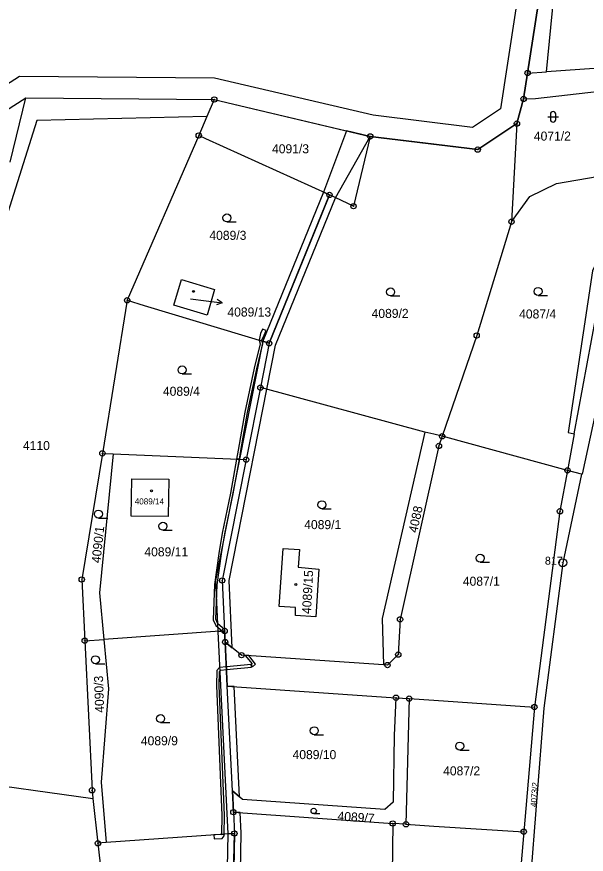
# Model space of a CAD drawing. Extents: x -644096 to -634268, y -1141430 to -1133463.
# Drawn here: x -640703.4 to -640596.4, y -1136907.4 to -1136750.1 of the extents above; entities that cross this region are included whole.
import ezdxf

# ---------------------------------------------------------------- set-up
doc = ezdxf.new("R2010")
doc.units = 0
for name, color, linetype in [('_CIVIL_CONSTRUCTION', 7, 'Continuous'), ('B_Hranice _3D', 7, 'Continuous'), ('M_Svah_Zarez', 7, 'Continuous'), ('svrsek_osa_sjezdy', 7, 'Continuous'), ('svrsek_osa_VRT', 7, 'Continuous'), ('svrsek_popisy_VRT', 7, 'Continuous'), ('terminal_VRT', 7, 'Continuous')]:
    doc.layers.add(name, color=color, linetype=linetype)

msp = doc.modelspace()

# ---------------------------------------------------------------- linework, layer by layer
at = {"layer": '_CIVIL_CONSTRUCTION'}
for centre, radius in [((-640607.39, -1136760.71), 0.5), ((-640607.39, -1136760.71), 0.0303), ((-640666.24, -1136765.67), 0.5), ((-640666.24, -1136765.67), 0.0303), ((-640608.13, -1136765.57), 0.5), ((-640608.13, -1136765.57), 0.0303), ((-640609.39, -1136770.2), 0.5), ((-640609.39, -1136770.2), 0.0303), ((-640669.18, -1136772.43), 0.5), ((-640669.18, -1136772.43), 0.0303), ((-640636.95, -1136772.6), 0.5), ((-640636.95, -1136772.6), 0.0303), ((-640616.76, -1136775.08), 0.5), ((-640616.76, -1136775.08), 0.0303), ((-640644.6, -1136783.59), 0.5), ((-640644.6, -1136783.59), 0.0303), ((-640640.1, -1136785.71), 0.5), ((-640640.1, -1136785.71), 0.0303), ((-640610.41, -1136788.63), 0.5), ((-640610.41, -1136788.63), 0.0303), ((-640682.61, -1136803.37), 0.5), ((-640682.61, -1136803.37), 0.0303), ((-640616.95, -1136809.99), 0.5), ((-640616.95, -1136809.99), 0.0303), ((-640655.93, -1136811.44), 0.5), ((-640655.93, -1136811.44), 0.0303), ((-640657.58, -1136819.78), 0.5), ((-640657.58, -1136819.78), 0.0303), ((-640623.43, -1136828.92), 0.5), ((-640623.43, -1136828.92), 0.0303), ((-640624.05, -1136830.73), 0.5), ((-640687.28, -1136832.12), 0.5), ((-640687.28, -1136832.12), 0.0303), ((-640624.05, -1136830.73), 0.0303), ((-640660.26, -1136833.3), 0.5), ((-640660.26, -1136833.3), 0.0303), ((-640599.88, -1136835.31), 0.5), ((-640599.88, -1136835.31), 0.0303), ((-640601.3, -1136842.99), 0.5), ((-640601.3, -1136842.99), 0.0303), ((-640600.79, -1136852.65), 0.75), ((-640600.79, -1136852.65), 0.03), ((-640691.16, -1136855.81), 0.5), ((-640691.16, -1136855.81), 0.0303), ((-640664.76, -1136856), 0.5), ((-640664.76, -1136856), 0.0303), ((-640631.34, -1136863.29), 0.5), ((-640631.34, -1136863.29), 0.0303), ((-640664.3, -1136865.46), 0.5), ((-640690.59, -1136867.3), 0.5), ((-640664.3, -1136865.46), 0.0303), ((-640690.59, -1136867.3), 0.0303), ((-640664.2, -1136867.55), 0.5), ((-640664.2, -1136867.55), 0.0303), ((-640661.13, -1136870.01), 0.5), ((-640661.13, -1136870.01), 0.0303), ((-640631.69, -1136869.91), 0.5), ((-640631.69, -1136869.91), 0.0303), ((-640633.7, -1136871.88), 0.5), ((-640633.7, -1136871.88), 0.0303), ((-640632.11, -1136878), 0.5), ((-640629.63, -1136878.17), 0.5), ((-640632.11, -1136878), 0.0303), ((-640629.63, -1136878.17), 0.0303), ((-640606.1, -1136879.77), 0.5), ((-640606.1, -1136879.77), 0.0303), ((-640689.22, -1136895.38), 0.5), ((-640689.22, -1136895.38), 0.0303), ((-640662.66, -1136899.5), 0.5), ((-640662.66, -1136899.5), 0.0303), ((-640632.72, -1136901.62), 0.5), ((-640630.23, -1136901.78), 0.5), ((-640662.47, -1136903.5), 0.5), ((-640632.72, -1136901.62), 0.0303), ((-640630.23, -1136901.78), 0.0303), ((-640608.1, -1136903.18), 0.5), ((-640662.47, -1136903.5), 0.0303), ((-640608.1, -1136903.18), 0.0303), ((-640688.11, -1136905.33), 0.5), ((-640688.11, -1136905.33), 0.0303)]:
    msp.add_circle(centre, radius, dxfattribs=at)
at = {"layer": 'B_Hranice _3D'}
for points in [[(-640606.95, -1136731.43), (-640612.46, -1136767.44), (-640617.74, -1136770.93), (-640636.42, -1136768.64), (-640666.2, -1136761.67), (-640702.83, -1136761.34), (-640721.03, -1136772.97), (-640763.94, -1136771.33), (-640765.58, -1136775.27), (-640759.57, -1136775.53), (-640748.89, -1136775.98), (-640735.33, -1136776.56), (-640719.93, -1136777.02), (-640701.68, -1136765.35), (-640666.24, -1136765.67), (-640636.95, -1136772.6), (-640616.76, -1136775.08), (-640609.39, -1136770.2), (-640608.13, -1136765.57), (-640607.39, -1136760.71), (-640602.98, -1136732.04)], [(-640606.95, -1136731.43), (-640612.46, -1136767.44), (-640617.74, -1136770.93), (-640636.42, -1136768.64), (-640666.2, -1136761.67), (-640702.83, -1136761.34), (-640721.03, -1136772.97), (-640763.94, -1136771.33), (-640765.58, -1136775.27), (-640759.57, -1136775.53), (-640748.89, -1136775.98), (-640735.33, -1136776.56), (-640719.93, -1136777.02), (-640701.68, -1136765.35), (-640666.24, -1136765.67), (-640641.43, -1136771.54), (-640636.95, -1136772.6), (-640625, -1136774.07), (-640616.76, -1136775.08), (-640609.39, -1136770.2), (-640608.13, -1136765.57), (-640607.39, -1136760.71), (-640602.98, -1136732.04)]]:
    msp.add_lwpolyline(points, dxfattribs=at)
for points in [[(-640645.74, -1136783.07), (-640644.6, -1136783.59), (-640646.05, -1136787.16), (-640655.93, -1136811.44), (-640657.13, -1136811.08), (-640666.02, -1136856), (-640665.56, -1136865.55), (-640664.3, -1136865.46), (-640664.2, -1136867.55), (-640662.88, -1136868.61), (-640663.48, -1136856.02), (-640654.73, -1136811.8), (-640643.46, -1136784.11), (-640636.95, -1136772.6), (-640641.43, -1136771.54)], [(-640655.93, -1136811.44), (-640644.6, -1136783.59), (-640645.74, -1136783.07), (-640657.13, -1136811.08)], [(-640657.18, -1136808.77), (-640657.56, -1136809.59), (-640657.83, -1136810.86), (-640657.27, -1136811.04), (-640657.31, -1136810.88), (-640656.85, -1136809.95), (-640656.53, -1136809.03)], [(-640657.83, -1136810.86), (-640657.63, -1136811.58), (-640658.76, -1136816.14), (-640660.48, -1136824.37), (-640661.75, -1136831.5), (-640662.06, -1136833.22), (-640661.54, -1136833.24), (-640661.25, -1136831.58), (-640659.98, -1136824.47), (-640658.28, -1136816.26), (-640657.11, -1136811.58), (-640657.27, -1136811.04)], [(-640662.06, -1136833.22), (-640663.19, -1136839.61), (-640664.75, -1136847.13), (-640665.39, -1136850.92), (-640666.2, -1136856.75), (-640666.45, -1136863.35), (-640665.97, -1136864.42), (-640664.72, -1136865.49), (-640664.3, -1136865.46), (-640664.31, -1136865.18), (-640665.57, -1136864.1), (-640665.95, -1136863.25), (-640665.7, -1136856.79), (-640664.89, -1136851), (-640664.25, -1136847.23), (-640662.69, -1136839.71), (-640661.54, -1136833.24)], [(-640661.89, -1136942.51), (-640661.22, -1136903.41), (-640661.4, -1136899.59), (-640662.66, -1136899.5), (-640662.85, -1136895.49), (-640661.54, -1136896.62), (-640662.53, -1136875.93), (-640663.8, -1136875.84), (-640664.2, -1136867.55), (-640664.3, -1136865.46), (-640665.56, -1136865.55), (-640663.72, -1136903.59), (-640662.47, -1136903.5), (-640662.84, -1136923.5), (-640663.24, -1136944.95), (-640635.22, -1136946.14), (-640633.36, -1136946.27), (-640633.32, -1136943.76)], [(-640664.72, -1136865.49), (-640664.28, -1136865.86), (-640664.3, -1136865.46)], [(-640660.43, -1136870.06), (-640659.14, -1136871.63), (-640659.38, -1136871.84), (-640659.04, -1136872.22), (-640658.48, -1136871.71), (-640659.78, -1136870.1)], [(-640664.88, -1136903.67), (-640664.37, -1136903.64), (-640664.36, -1136900.13), (-640665.32, -1136875.71), (-640665.29, -1136873.08), (-640665.04, -1136872.82), (-640663.95, -1136872.72), (-640663.97, -1136872.22), (-640665.26, -1136872.34), (-640665.79, -1136872.88), (-640665.82, -1136875.71), (-640664.86, -1136900.14)], [(-640663.97, -1136872.22), (-640663.95, -1136872.72), (-640659.28, -1136872.28), (-640659.32, -1136871.78)], [(-640666.33, -1136903.78), (-640666.28, -1136904.52), (-640664.74, -1136904.46), (-640664.37, -1136903.92), (-640664.37, -1136903.64), (-640664.88, -1136903.67)], [(-640663.24, -1136944.95), (-640662.47, -1136903.5), (-640663.72, -1136903.59), (-640664.49, -1136944.9)]]:
    msp.add_lwpolyline(points, close=True, dxfattribs=at)
at = {"layer": 'M_Svah_Zarez'}
for centre in [(-640670.14, -1136801.7), (-640678.05, -1136839.16), (-640650.91, -1136856.75)]:
    msp.add_circle(centre, 0.175, dxfattribs=at)
at = {"layer": 'svrsek_osa_sjezdy'}
for p, q in [((-640603.6, -1136768.92), (-640601.6, -1136768.92)), ((-640603.1, -1136768.42), (-640603.1, -1136769.42)), ((-640602.1, -1136769.42), (-640602.1, -1136768.42)), ((-640663.87, -1136788.65), (-640662.12, -1136788.65)), ((-640633.12, -1136802.55), (-640631.37, -1136802.55)), ((-640605.41, -1136802.47), (-640603.66, -1136802.47)), ((-640672.29, -1136817.2), (-640670.54, -1136817.2)), ((-640646.02, -1136842.53), (-640644.27, -1136842.53)), ((-640688.03, -1136844.26), (-640686.28, -1136844.26)), ((-640675.89, -1136846.55), (-640674.14, -1136846.55)), ((-640616.29, -1136852.56), (-640614.54, -1136852.56)), ((-640688.58, -1136871.63), (-640686.83, -1136871.63)), ((-640676.33, -1136882.67), (-640674.58, -1136882.67)), ((-640647.46, -1136884.95), (-640645.71, -1136884.95)), ((-640620.13, -1136887.85), (-640618.38, -1136887.85)), ((-640647.57, -1136899.76), (-640646.39, -1136899.76))]:
    msp.add_line(p, q, dxfattribs=at)
for centre, radius in [((-640663.87, -1136787.9), 0.75), ((-640633.12, -1136801.8), 0.75), ((-640605.41, -1136801.72), 0.75), ((-640672.29, -1136816.45), 0.75), ((-640646.02, -1136841.78), 0.75), ((-640688.03, -1136843.51), 0.75), ((-640675.89, -1136845.8), 0.75), ((-640616.29, -1136851.81), 0.75), ((-640688.58, -1136870.88), 0.75), ((-640676.33, -1136881.92), 0.75), ((-640647.46, -1136884.2), 0.75), ((-640620.13, -1136887.1), 0.75), ((-640647.57, -1136899.26), 0.502)]:
    msp.add_circle(centre, radius, dxfattribs=at)
for centre, start, end in [((-640602.6, -1136768.42), 0, 180), ((-640602.6, -1136769.42), 180, 359.9879)]:
    msp.add_arc(centre, 0.5, start, end, dxfattribs=at)
at = {"layer": 'svrsek_popisy_VRT'}
for p, q in [((-640670.7, -1136803.11), (-640667.76, -1136803.48)), ((-640667.76, -1136803.48), (-640664.78, -1136803.85)), ((-640664.78, -1136803.85), (-640665.84, -1136804.22)), ((-640664.78, -1136803.85), (-640665.71, -1136803.23))]:
    msp.add_line(p, q, dxfattribs=at)
at = {"layer": 'terminal_VRT'}
for p, q in [((-640607.39, -1136760.71), (-640608.13, -1136765.57)), ((-640607.39, -1136760.71), (-640603.84, -1136760.46)), ((-640666.24, -1136765.67), (-640667.63, -1136768.87)), ((-640666.24, -1136765.67), (-640636.95, -1136772.6)), ((-640608.13, -1136765.57), (-640609.39, -1136770.2)), ((-640667.63, -1136768.87), (-640669.18, -1136772.43)), ((-640609.39, -1136770.2), (-640610.41, -1136788.63)), ((-640669.18, -1136772.43), (-640682.61, -1136803.37)), ((-640682.61, -1136803.37), (-640687.28, -1136832.12)), ((-640655.93, -1136811.44), (-640657.58, -1136819.78)), ((-640657.58, -1136819.78), (-640660.26, -1136833.3)), ((-640626.69, -1136828.12), (-640657.58, -1136819.78)), ((-640599.88, -1136835.31), (-640623.43, -1136828.92)), ((-640598.61, -1136828.43), (-640599.88, -1136835.31)), ((-640687.28, -1136832.12), (-640685.24, -1136832.21)), ((-640685.24, -1136832.21), (-640660.26, -1136833.3)), ((-640597.27, -1136836.01), (-640599.88, -1136835.31)), ((-640664.3, -1136865.46), (-640686.98, -1136867.05)), ((-640664.3, -1136865.46), (-640664.2, -1136867.55)), ((-640690.59, -1136867.3), (-640686.98, -1136867.05)), ((-640664.2, -1136867.55), (-640663.8, -1136875.84)), ((-640663.8, -1136875.84), (-640632.11, -1136878)), ((-640662.85, -1136895.49), (-640663.8, -1136875.84)), ((-640632.11, -1136878), (-640629.63, -1136878.17)), ((-640629.63, -1136878.17), (-640630.23, -1136901.78)), ((-640606.1, -1136879.77), (-640608.1, -1136903.18)), ((-640662.85, -1136895.49), (-640662.66, -1136899.5)), ((-640689.04, -1136896.96), (-640688.11, -1136905.33)), ((-640662.66, -1136899.5), (-640632.72, -1136901.62)), ((-640662.66, -1136899.5), (-640662.47, -1136903.5)), ((-640632.72, -1136901.62), (-640633.42, -1136950.6)), ((-640630.23, -1136901.78), (-640632.72, -1136901.62)), ((-640662.47, -1136903.5), (-640686.58, -1136905.22)), ((-640662.84, -1136923.5), (-640662.47, -1136903.5)), ((-640686.58, -1136905.22), (-640688.11, -1136905.33))]:
    msp.add_line(p, q, dxfattribs=at)
for points in [[(-640598.19, -1136689.77), (-640601, -1136711.99), (-640602.98, -1136732.04), (-640607.39, -1136760.71)], [(-640603.84, -1136760.46), (-640601.1, -1136732.23), (-640599.4, -1136712.11), (-640595.93, -1136691.57), (-640566.66, -1136694.76), (-640513.55, -1136700.07), (-640481.74, -1136699.13), (-640478.01, -1136696.27)], [(-640481.38, -1136763.48), (-640498.28, -1136762.51), (-640510.7, -1136760.13), (-640522.09, -1136754.68), (-640529.62, -1136754.07), (-640569.92, -1136757.13), (-640585.05, -1136759.16), (-640603.84, -1136760.46)], [(-640608.13, -1136765.57), (-640605.91, -1136765.5), (-640584.06, -1136763.01)], [(-640704.58, -1136777.45), (-640701.68, -1136765.35), (-640666.24, -1136765.67)], [(-640667.63, -1136768.87), (-640699.62, -1136769.6), (-640710.95, -1136805.34), (-640713.81, -1136829.34), (-640720.3, -1136860.84), (-640727.93, -1136895.49)], [(-640609.39, -1136770.2), (-640616.76, -1136775.08), (-640625, -1136774.07), (-640636.95, -1136772.6)], [(-640644.6, -1136783.59), (-640667.81, -1136773.05), (-640669.18, -1136772.43)], [(-640636.95, -1136772.6), (-640640.1, -1136785.71), (-640644.6, -1136783.59)], [(-640610.41, -1136788.63), (-640606.97, -1136783.88), (-640601.96, -1136781.42), (-640588.48, -1136779.11), (-640589.29, -1136786), (-640595.17, -1136797.82), (-640599.79, -1136828.21), (-640598.61, -1136828.43)], [(-640644.6, -1136783.59), (-640646.05, -1136787.16), (-640655.93, -1136811.44)], [(-640610.41, -1136788.63), (-640616.95, -1136809.99), (-640623.43, -1136828.92)], [(-640672.43, -1136799.48), (-640666.19, -1136801.33), (-640667.6, -1136806.15), (-640673.85, -1136804.27), (-640672.43, -1136799.48)], [(-640682.61, -1136803.37), (-640679.43, -1136804.33), (-640655.93, -1136811.44)], [(-640598.61, -1136828.43), (-640594.56, -1136806.55), (-640590.47, -1136806.03)], [(-640563.25, -1136806.92), (-640591.4, -1136809.67), (-640597.15, -1136836.04), (-640597.27, -1136836.01)], [(-640626.69, -1136828.12), (-640634.72, -1136863.16), (-640634.48, -1136871.83)], [(-640623.43, -1136828.92), (-640624.05, -1136830.73), (-640631.34, -1136863.29), (-640631.69, -1136869.91), (-640633.7, -1136871.88), (-640634.48, -1136871.83)], [(-640623.43, -1136828.92), (-640625, -1136828.5), (-640626.69, -1136828.12)], [(-640687.28, -1136832.12), (-640691.16, -1136855.81), (-640690.59, -1136867.3)], [(-640685.24, -1136832.21), (-640687.81, -1136858.33), (-640686.98, -1136867.05)], [(-640660.26, -1136833.3), (-640664.76, -1136856), (-640664.3, -1136865.46)], [(-640599.88, -1136835.31), (-640601.3, -1136842.99), (-640606.1, -1136879.77)], [(-640681.75, -1136836.91), (-640674.76, -1136836.99), (-640674.89, -1136843.96), (-640681.89, -1136843.92), (-640681.75, -1136836.91)], [(-640597.27, -1136836.01), (-640600.79, -1136852.65), (-640604.31, -1136879.97), (-640606.98, -1136913.54), (-640610.26, -1136939.91), (-640611.25, -1136939.82)], [(-640650.98, -1136862.54), (-640650.97, -1136861.06), (-640654.03, -1136860.85), (-640653.31, -1136849.96), (-640650.25, -1136850.17), (-640650.47, -1136853.52), (-640646.59, -1136853.84), (-640647.16, -1136862.83), (-640650.98, -1136862.54)], [(-640690.59, -1136867.3), (-640689.22, -1136895.38), (-640689.04, -1136896.96)], [(-640686.98, -1136867.05), (-640686.1, -1136876.34), (-640687.52, -1136893.86), (-640686.58, -1136905.22)], [(-640634.48, -1136871.83), (-640661.13, -1136870.01), (-640664.2, -1136867.55)], [(-640632.11, -1136878), (-640632.48, -1136885.12), (-640632.66, -1136897.62), (-640634.18, -1136899.01), (-640660.97, -1136897.12), (-640662.85, -1136895.49)], [(-640629.63, -1136878.17), (-640625, -1136878.49), (-640606.1, -1136879.77)], [(-640727.93, -1136895.49), (-640714.27, -1136893.45), (-640689.04, -1136896.96)], [(-640630.23, -1136901.78), (-640625, -1136902.11), (-640608.1, -1136903.18)], [(-640608.1, -1136903.18), (-640608.97, -1136913.37), (-640611.25, -1136939.82)], [(-640688.11, -1136905.33), (-640687.49, -1136910.9), (-640687.98, -1136924.89)]]:
    msp.add_lwpolyline(points, dxfattribs=at)

# ---------------------------------------------------------------- texts
at = {"layer": '_CIVIL_CONSTRUCTION'}
msp.add_text('817', height=1.5, dxfattribs=at).set_placement((-640604.13, -1136853.03))
at = {"layer": 'svrsek_osa_VRT'}
for s, height, p in [('4071/2', 1.7, (-640606.2, -1136773.39)), ('4091/3', 1.7, (-640655.4, -1136775.78)), ('4089/3', 1.7, (-640667.17, -1136792.03)), ('4089/13', 1.7, (-640663.78, -1136806.43)), ('4089/2', 1.7, (-640636.69, -1136806.69)), ('4087/4', 1.7, (-640608.97, -1136806.79)), ('4089/4', 1.7, (-640675.9, -1136821.31)), ('4110', 1.7, (-640702.2, -1136831.5)), ('4089/14', 1.14, (-640681.2, -1136841.71)), ('4089/1', 1.7, (-640649.35, -1136846.35)), ('4089/11', 1.7, (-640679.38, -1136851.46)), ('4087/1', 1.7, (-640619.55, -1136856.98)), ('4089/9', 1.7, (-640680.04, -1136886.94)), ('4089/10', 1.7, (-640651.54, -1136889.54)), ('4087/2', 1.7, (-640623.25, -1136892.59))]:
    msp.add_text(s, height=height, dxfattribs=at).set_placement(p)
for s, height, rotation, p in [('4088', 1.7, 78, (-640628.12, -1136847.14)), ('4090/1', 1.7, 84, (-640687.64, -1136852.79)), ('4089/15', 1.7, 87, (-640648.09, -1136862.32)), ('4090/3', 1.7, 92, (-640686.92, -1136880.8)), ('4073/2', 1.14, 86, (-640605.71, -1136898.57)), ('4089/7', 1.7, 356, (-640643.14, -1136901.04))]:
    msp.add_text(s, height=height, rotation=rotation, dxfattribs=at).set_placement(p)

doc.saveas('drawing.dxf')
